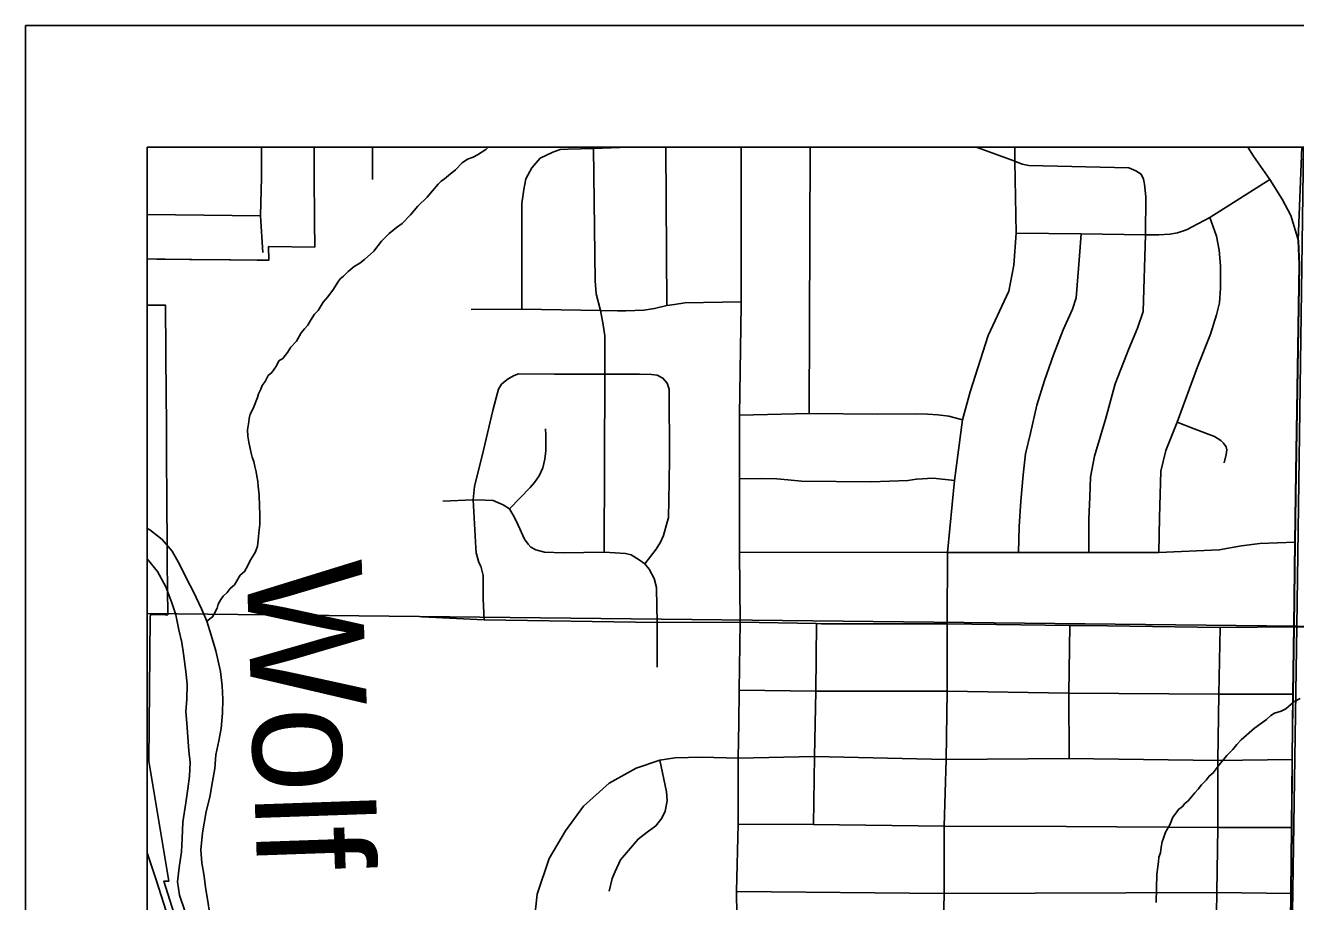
# Model space of a CAD drawing. Extents: x 0 to 34, y 0 to 22.
# Drawn here: x 2 to 3.043, y 20.281 to 21 of the extents above; entities that cross this region are included whole.
import ezdxf

# ---------------------------------------------------------------- set-up
doc = ezdxf.new("R2010")
doc.units = 0
for name, color, linetype in [('Default', 7, 'Continuous'), ('GM_X_City_Street', 7, 'Continuous'), ('GM_X_County_Road', 7, 'Continuous'), ('GM_X_Minor_River', 7, 'Continuous'), ('GM_X_Minor_River_Text', 7, 'Continuous'), ('GM_X_Section', 7, 'Continuous'), ('GM_X_State_Route', 7, 'Continuous'), ('GM_X_Township_Road', 7, 'Continuous'), ('SH_Data', 7, 'Continuous')]:
    doc.layers.add(name, color=color, linetype=linetype)

msp = doc.modelspace()

# ---------------------------------------------------------------- linework, layer by layer
at = {"layer": 'Default'}
for points in [[(3.0491, 20.9), (2.1, 20.9), (2.1, 20.5175), (3.0437, 20.5073)], [(2.1, 20.5175), (2.1, 19.5288), (3.0286, 19.513), (3.0437, 20.5073)]]:
    msp.add_lwpolyline(points, close=True, dxfattribs=at)
at = {"layer": 'GM_X_City_Street'}
for p, q in [((2.2848, 20.8735), (2.2848, 20.9)), ((2.5264, 20.7701), (2.5257, 20.9)), ((2.6433, 20.6816), (2.6441, 20.9)), ((2.1, 20.8448), (2.1929, 20.8438)), ((2.8695, 20.5076), (2.9806, 20.5061)), ((2.9806, 20.5061), (3.0414, 20.5066))]:
    msp.add_line(p, q, dxfattribs=at)
for points in [[(2.1949, 20.8137), (2.1929, 20.8438), (2.1939, 20.8752), (2.1939, 20.9)], [(2.4076, 20.7673), (2.4076, 20.8538), (2.409, 20.8653), (2.4109, 20.8741), (2.4158, 20.8833), (2.4226, 20.8912), (2.4328, 20.8961), (2.4389, 20.8982), (2.4454, 20.8985), (2.4663, 20.8991), (2.4954, 20.9)], [(2.475, 20.568), (2.4756, 20.7139), (2.4756, 20.7332), (2.4756, 20.7453), (2.4741, 20.7561), (2.472, 20.7661), (2.4684, 20.7797), (2.4677, 20.7905), (2.4663, 20.8991)], [(2.5995, 19.8082), (2.5941, 19.8161), (2.5913, 19.8271), (2.5903, 19.8366), (2.5911, 19.8872), (2.5894, 19.959), (2.5896, 20.0141), (2.5887, 20.0692), (2.588, 20.1237), (2.5864, 20.18), (2.5845, 20.2318), (2.5838, 20.2895), (2.5852, 20.3446), (2.5852, 20.399), (2.5856, 20.4279), (2.5859, 20.4546), (2.5866, 20.5105), (2.5861, 20.568), (2.5861, 20.6281), (2.5861, 20.6803), (2.5875, 20.7707), (2.5875, 20.7732), (2.5875, 20.9)], [(2.7487, 19.7999), (2.7485, 19.8303), (2.7485, 19.8865), (2.7499, 19.9579), (2.7503, 20.013), (2.7515, 20.0672), (2.7517, 20.1227), (2.7529, 20.1795), (2.7529, 20.2264), (2.7542, 20.2879), (2.7542, 20.3432), (2.7558, 20.3978), (2.7565, 20.4539), (2.7567, 20.5092), (2.7569, 20.5676), (2.7626, 20.6266), (2.7693, 20.6763), (2.7754, 20.6993), (2.7902, 20.7455), (2.8073, 20.7821), (2.8113, 20.8033), (2.8133, 20.8295), (2.8123, 20.8887), (2.8123, 20.9)], [(2.7804, 20.9), (2.7821, 20.8997), (2.8123, 20.8887), (2.8183, 20.8863), (2.8236, 20.8851), (2.9058, 20.8831)], [(2.8133, 20.8295), (2.8665, 20.8289), (2.9194, 20.8283), (2.9304, 20.8281), (2.9394, 20.8287), (2.9456, 20.8299), (2.953, 20.8323), (2.9721, 20.8424), (3.0215, 20.8736)], [(2.8728, 20.5676), (2.873, 20.595), (2.8737, 20.6132), (2.8743, 20.6295), (2.8776, 20.6465), (2.8868, 20.6778), (2.8946, 20.7059), (2.9057, 20.7346), (2.9129, 20.7516), (2.9174, 20.7653), (2.9194, 20.8283), (2.9197, 20.8593), (2.9187, 20.8697), (2.9179, 20.8739), (2.916, 20.8779), (2.9116, 20.8806), (2.9058, 20.8831)], [(2.9304, 20.5676), (2.9309, 20.5962), (2.932, 20.6344), (2.9362, 20.6512), (2.9453, 20.6745), (2.9621, 20.7199), (2.9727, 20.7466), (2.9776, 20.7627), (2.9802, 20.7724), (2.9811, 20.7844), (2.9811, 20.8029), (2.98, 20.8157), (2.9776, 20.827), (2.9721, 20.8424)], [(2.8151, 20.5676), (2.8158, 20.5888), (2.8171, 20.6098), (2.819, 20.6314), (2.821, 20.6485), (2.825, 20.6655), (2.8302, 20.6885), (2.8364, 20.7088), (2.844, 20.7298), (2.8519, 20.7502), (2.8595, 20.7673), (2.8624, 20.7764), (2.8653, 20.8109), (2.8665, 20.8289)], [(2.3659, 20.767), (2.4076, 20.7673), (2.472, 20.7661), (2.4861, 20.7659), (2.4929, 20.7659), (2.5077, 20.7664), (2.5165, 20.7678), (2.5264, 20.7701), (2.5327, 20.771), (2.5412, 20.7724), (2.5875, 20.7732)], [(2.3909, 20.7056), (2.3939, 20.7081), (2.3964, 20.7102), (2.4012, 20.7129), (2.4047, 20.7142), (2.4343, 20.7139), (2.4756, 20.7139), (2.504, 20.7139), (2.5138, 20.7137)], [(2.5084, 20.5582), (2.5178, 20.5704), (2.5213, 20.576), (2.5238, 20.5815), (2.5268, 20.5925), (2.5278, 20.5961), (2.5285, 20.6257), (2.5288, 20.6448), (2.5285, 20.7017), (2.5267, 20.7065), (2.5233, 20.7107), (2.5187, 20.713), (2.5138, 20.7137)], [(2.3767, 20.5124), (2.3758, 20.5297), (2.3758, 20.5403), (2.3758, 20.5488), (2.3738, 20.5563), (2.3723, 20.5593), (2.3701, 20.5673), (2.3698, 20.5714), (2.3675, 20.6109), (2.3687, 20.6217), (2.3703, 20.6287), (2.3748, 20.6468), (2.3838, 20.684), (2.3863, 20.6946), (2.3884, 20.7016), (2.3909, 20.7056)], [(2.5861, 20.6803), (2.6433, 20.6816), (2.6995, 20.681), (2.7314, 20.6813), (2.7406, 20.681), (2.7489, 20.6806), (2.7581, 20.6794), (2.7693, 20.6763)], [(2.3975, 20.6033), (2.4062, 20.6125), (2.4143, 20.621), (2.4178, 20.6251), (2.4218, 20.6306), (2.4246, 20.6371), (2.4263, 20.6442), (2.4273, 20.651), (2.4271, 20.664), (2.4268, 20.6691)], [(2.9841, 20.6412), (2.9856, 20.6479), (2.9862, 20.6518), (2.9855, 20.6544), (2.9835, 20.6574), (2.9812, 20.6596), (2.976, 20.6628), (2.9595, 20.6691), (2.9453, 20.6745)], [(2.5861, 20.6281), (2.6043, 20.6284), (2.6168, 20.6281), (2.6258, 20.6272), (2.6371, 20.626), (2.6943, 20.6257), (2.7244, 20.6266), (2.7314, 20.6278), (2.7452, 20.6287), (2.7626, 20.6266)], [(2.3427, 20.6097), (2.3675, 20.6109), (2.3773, 20.6106), (2.384, 20.6103), (2.3902, 20.6076), (2.3923, 20.6066), (2.3975, 20.6033), (2.4015, 20.5962), (2.4046, 20.5901), (2.4098, 20.5785), (2.4128, 20.5745), (2.415, 20.572), (2.419, 20.5699), (2.426, 20.568), (2.4416, 20.5674), (2.475, 20.568), (2.4842, 20.5674), (2.4925, 20.5668), (2.4971, 20.5656), (2.5038, 20.5616), (2.5084, 20.5582)], [(2.5861, 20.568), (2.7569, 20.5676), (2.8151, 20.5676), (2.8728, 20.5676), (2.9304, 20.5676), (2.98, 20.5697), (2.9983, 20.573), (3.0134, 20.5751), (3.0423, 20.5762)], [(2.5187, 20.4736), (2.5187, 20.5103), (2.518, 20.5382), (2.518, 20.5389), (2.516, 20.5464), (2.5119, 20.5539), (2.5084, 20.5582)], [(2.3254, 20.5148), (2.3767, 20.5124), (2.5187, 20.5103), (2.5866, 20.5105), (2.6495, 20.5093), (2.6535, 20.5092), (2.7567, 20.5092), (2.8574, 20.5078), (2.8695, 20.5076)], [(2.6469, 20.3444), (2.6477, 20.4002), (2.6488, 20.4538), (2.6495, 20.5093)], [(2.8567, 20.3986), (2.8565, 20.4523), (2.8574, 20.5078)], [(2.976, 20.1768), (2.9769, 20.2199), (2.9779, 20.2886), (2.9787, 20.342), (2.9787, 20.397), (2.9796, 20.4515), (2.9806, 20.5061)], [(2.5859, 20.4546), (2.6488, 20.4538), (2.7565, 20.4539), (2.8565, 20.4523), (2.9796, 20.4515), (3.0406, 20.4515)], [(2.4173, 20.2361), (2.4173, 20.2371), (2.4179, 20.2671), (2.42, 20.2874), (2.4299, 20.3167), (2.4433, 20.3394), (2.4581, 20.3596), (2.4792, 20.3785), (2.5014, 20.3906), (2.5209, 20.3973)], [(2.4792, 20.2897), (2.4816, 20.3002), (2.4841, 20.3059), (2.4885, 20.3156), (2.495, 20.3232), (2.503, 20.3325), (2.5103, 20.3382), (2.5176, 20.3434), (2.5224, 20.3497), (2.5252, 20.3555), (2.5269, 20.3638), (2.5262, 20.3713), (2.5209, 20.3973)], [(2.5209, 20.3973), (2.5332, 20.3992), (2.5553, 20.3998), (2.5852, 20.399), (2.6477, 20.4002), (2.7558, 20.3978), (2.8567, 20.3986), (2.9787, 20.397), (3.0399, 20.3978)], [(2.5852, 20.3446), (2.6469, 20.3444), (2.7542, 20.3432), (2.8543, 20.3428), (2.9787, 20.342), (3.0395, 20.342)], [(2.5838, 20.2895), (2.7542, 20.2879), (2.9779, 20.2886), (3.0389, 20.2878)]]:
    msp.add_lwpolyline(points, dxfattribs=at)
at = {"layer": 'GM_X_County_Road'}
msp.add_line((3.0414, 20.5066), (3.0792, 20.5057), dxfattribs=at)
for points in [[(3.0414, 20.5066), (3.0423, 20.5762), (3.043, 20.6329), (3.0458, 20.8033), (3.045, 20.8233), (3.0388, 20.8441), (3.0317, 20.8574), (3.0215, 20.8736), (3.008, 20.8927), (3.0034, 20.9)], [(3.0292, 19.6362), (3.0296, 19.7123), (3.0318, 19.8015), (3.0334, 19.8528), (3.0356, 20.0068), (3.0365, 20.0641), (3.0373, 20.1187), (3.0377, 20.1746), (3.0381, 20.219), (3.0389, 20.2878), (3.0395, 20.342), (3.0399, 20.3978), (3.0402, 20.4247), (3.0406, 20.4515), (3.0414, 20.5066)], [(2.1, 20.3213), (2.1074, 20.2992), (2.1155, 20.2734), (2.1277, 20.2329), (2.1353, 20.2026), (2.1376, 20.1556), (2.1395, 20.0891), (2.1401, 20.0631), (2.1412, 20.0545), (2.1456, 20.0356), (2.1645, 19.9715), (2.1819, 19.9107), (2.1942, 19.8673), (2.2017, 19.8517), (2.2106, 19.8401), (2.2221, 19.8273), (2.2398, 19.81), (2.2747, 19.7754)]]:
    msp.add_lwpolyline(points, dxfattribs=at)
at = {"layer": 'GM_X_Minor_River'}
for points in [[(2.1489, 20.5114), (2.1537, 20.5148), (2.1549, 20.5174), (2.1573, 20.5219), (2.1581, 20.5253), (2.1605, 20.5291), (2.1624, 20.5317), (2.1655, 20.5347), (2.1682, 20.5381), (2.1717, 20.5411), (2.1764, 20.549), (2.1799, 20.5519), (2.1822, 20.5565), (2.1842, 20.5606), (2.1889, 20.5681), (2.1905, 20.5727), (2.191, 20.5776), (2.1914, 20.5806), (2.1919, 20.5863), (2.1923, 20.5905), (2.1925, 20.5989), (2.1922, 20.6057), (2.192, 20.6145), (2.1917, 20.6171), (2.191, 20.6221), (2.1907, 20.6259), (2.19, 20.6301), (2.1893, 20.6339), (2.1883, 20.6381), (2.1876, 20.6423), (2.1861, 20.6458), (2.1854, 20.6492), (2.1844, 20.653), (2.1833, 20.658), (2.1827, 20.6629), (2.1824, 20.6683), (2.1833, 20.6747), (2.1837, 20.6774), (2.1845, 20.6812), (2.1869, 20.6857), (2.1905, 20.6947), (2.1913, 20.6978), (2.1933, 20.7015), (2.1944, 20.7045), (2.1968, 20.7079), (2.1992, 20.7128), (2.2022, 20.7154), (2.2061, 20.7207), (2.2081, 20.7248), (2.2112, 20.7267), (2.2151, 20.7316), (2.2178, 20.7361), (2.2224, 20.7409), (2.2264, 20.7477), (2.2291, 20.7511), (2.2318, 20.7541), (2.2341, 20.7578), (2.2373, 20.7631), (2.2404, 20.7661), (2.2443, 20.7729), (2.2482, 20.7774), (2.2528, 20.7837), (2.2564, 20.7894), (2.2583, 20.792), (2.261, 20.7943), (2.2649, 20.798), (2.2699, 20.8021), (2.2745, 20.805), (2.2784, 20.808), (2.2861, 20.8147), (2.2923, 20.823), (2.2954, 20.826), (2.2985, 20.8293), (2.3046, 20.8342), (2.3093, 20.8375), (2.3162, 20.8446), (2.3221, 20.8517), (2.3298, 20.8592), (2.3341, 20.8644), (2.3387, 20.8697), (2.3414, 20.8723), (2.3441, 20.8742), (2.3472, 20.8768), (2.353, 20.8816), (2.3584, 20.8872), (2.363, 20.8902), (2.3676, 20.892), (2.371, 20.8938), (2.378, 20.8983), (2.3798, 20.9)], [(2.1556, 20.3903), (2.1562, 20.4017), (2.1587, 20.4131), (2.1608, 20.4233), (2.1618, 20.4358), (2.162, 20.4472), (2.1615, 20.4583), (2.1602, 20.4701), (2.1564, 20.4869), (2.1525, 20.4999), (2.1489, 20.5114), (2.1446, 20.5214), (2.138, 20.5352), (2.1325, 20.5456), (2.1267, 20.5575), (2.1204, 20.5686), (2.1123, 20.5783), (2.1022, 20.5861), (2.1, 20.5874)], [(2.1, 20.5624), (2.1083, 20.5521), (2.1153, 20.5394), (2.1203, 20.5264), (2.1236, 20.5165), (2.126, 20.5042), (2.1284, 20.4939), (2.1298, 20.4844), (2.1317, 20.4699), (2.1327, 20.4596), (2.1324, 20.4474), (2.1318, 20.4372), (2.1324, 20.4276), (2.1342, 20.4048), (2.1352, 20.3953), (2.1346, 20.3842), (2.1332, 20.3736), (2.1318, 20.3622), (2.1292, 20.3463), (2.1286, 20.333), (2.128, 20.322), (2.1262, 20.3091), (2.1248, 20.2973), (2.1265, 20.2866), (2.1308, 20.2736)], [(3.0464, 20.4479), (3.0411, 20.445), (3.0345, 20.4394), (3.0307, 20.4375), (3.0253, 20.4357), (3.0223, 20.4339), (3.0188, 20.4305), (3.0088, 20.4235), (2.998, 20.4138), (2.9945, 20.41), (2.991, 20.4059), (2.9863, 20.4011), (2.9809, 20.3947), (2.9774, 20.3902), (2.9751, 20.3868), (2.9716, 20.3842), (2.9693, 20.3808), (2.9654, 20.3771), (2.9627, 20.3734), (2.96, 20.3704), (2.9545, 20.364), (2.9518, 20.3618), (2.9499, 20.3591), (2.9464, 20.3569), (2.9445, 20.3539), (2.9418, 20.3505), (2.9394, 20.3441), (2.9358, 20.3381), (2.9342, 20.3332), (2.933, 20.3302), (2.9322, 20.326), (2.9317, 20.3211), (2.9305, 20.3177), (2.9301, 20.3139), (2.9296, 20.3097), (2.9287, 20.3036), (2.9283, 20.2804)], [(2.1513, 20.2706), (2.1496, 20.2831), (2.1479, 20.2927), (2.1466, 20.3022), (2.1449, 20.3129), (2.144, 20.3236), (2.1454, 20.3376), (2.1484, 20.3551), (2.1513, 20.3668), (2.1535, 20.3797), (2.1556, 20.3903)]]:
    msp.add_lwpolyline(points, dxfattribs=at)
at = {"layer": 'GM_X_Section'}
msp.add_lwpolyline([(3.0437, 20.5073), (4.0426, 20.4992), (4.0509, 19.5018), (3.0286, 19.513)], close=True, dxfattribs=at)
at = {"layer": 'GM_X_State_Route'}
msp.add_lwpolyline([(3.1416, 20.9), (2.2369, 20.9), (2.2369, 20.8958), (2.237, 20.8908), (2.237, 20.8844), (2.2371, 20.8731), (2.2371, 20.8697), (2.2371, 20.8689), (2.2373, 20.8486), (2.2374, 20.8391), (2.2375, 20.8182), (2.1996, 20.8186), (2.1997, 20.8073), (2.1949, 20.8073), (2.1902, 20.8074), (2.1684, 20.8076), (2.1674, 20.8076), (2.1366, 20.808), (2.1348, 20.808), (2.1147, 20.8082), (2.1102, 20.8083), (2.108, 20.8083), (2.1, 20.8084), (2.1, 20.7706), (2.115, 20.7704), (2.1153, 20.7326), (2.1156, 20.6947), (2.1157, 20.6758), (2.1157, 20.6734), (2.1158, 20.6592), (2.1158, 20.6569), (2.1162, 20.6001), (2.1164, 20.5829), (2.1164, 20.5733), (2.1165, 20.5657), (2.1165, 20.559), (2.1168, 20.5165), (2.1148, 20.5165), (2.1026, 20.5167), (2.1025, 20.514), (2.1012, 20.3965), (2.1176, 20.298), (2.1137, 20.298), (2.1297, 20.2469)], dxfattribs=at)
msp.add_lwpolyline([(2.2369, 20.9), (2.1, 20.9), (2.1, 20.8084), (2.108, 20.8083), (2.1102, 20.8083), (2.1147, 20.8082), (2.1348, 20.808), (2.1366, 20.808), (2.1674, 20.8076), (2.1684, 20.8076), (2.1902, 20.8074), (2.195, 20.8073), (2.1997, 20.8073), (2.1996, 20.8186), (2.2375, 20.8182), (2.2374, 20.8391), (2.2373, 20.8486), (2.2371, 20.8689), (2.2371, 20.8697), (2.2371, 20.8731), (2.237, 20.8844), (2.237, 20.8908), (2.2369, 20.8958)], close=True, dxfattribs=at)
at = {"layer": 'GM_X_Township_Road'}
for points in [[(3.0478, 20.9), (2.1, 20.9), (2.1, 17.494)], [(7.5845, 20.9), (3.0478, 20.9), (3.0448, 20.8238), (3.0456, 20.8038), (3.0428, 20.6335), (3.042, 20.5767), (3.0412, 20.5071), (3.0403, 20.452), (3.04, 20.4252), (3.0397, 20.3983), (3.0393, 20.3425), (3.0387, 20.2883), (3.0379, 20.2195), (3.0375, 20.1751), (3.0371, 20.1192), (3.0362, 20.0647), (3.0353, 20.0073), (3.0332, 19.8533), (3.0316, 19.802), (3.0293, 19.7129), (3.029, 19.6367), (3.0265, 19.506), (3.0265, 19.4049), (3.0291, 19.2294)], [(3.0291, 19.2294), (3.0265, 19.4049), (3.0265, 19.506), (3.029, 19.6367), (3.0293, 19.7129), (3.0316, 19.802), (3.0332, 19.8533), (3.0353, 20.0073), (3.0362, 20.0647), (3.0371, 20.1192), (3.0375, 20.1751), (3.0379, 20.2195), (3.0387, 20.2883), (3.0393, 20.3425), (3.0397, 20.3983), (3.04, 20.4252), (3.0403, 20.452), (3.0412, 20.5071), (3.042, 20.5767), (3.0428, 20.6335)]]:
    msp.add_lwpolyline(points, dxfattribs=at)
at = {"layer": 'SH_Data'}
for p, q in [((2, 21), (9, 21)), ((2, 21), (2, 14)), ((2.1, 20.9), (2.1, 14.1)), ((2.1, 20.9), (8.9, 20.9))]:
    msp.add_line(p, q, dxfattribs=at)

# ---------------------------------------------------------------- texts
at = {"layer": 'GM_X_Minor_River_Text'}
msp.add_text('Wolf', height=0.09468, rotation=272.0016, dxfattribs=at).set_placement((2.1814, 20.5592))

doc.saveas('drawing.dxf')
